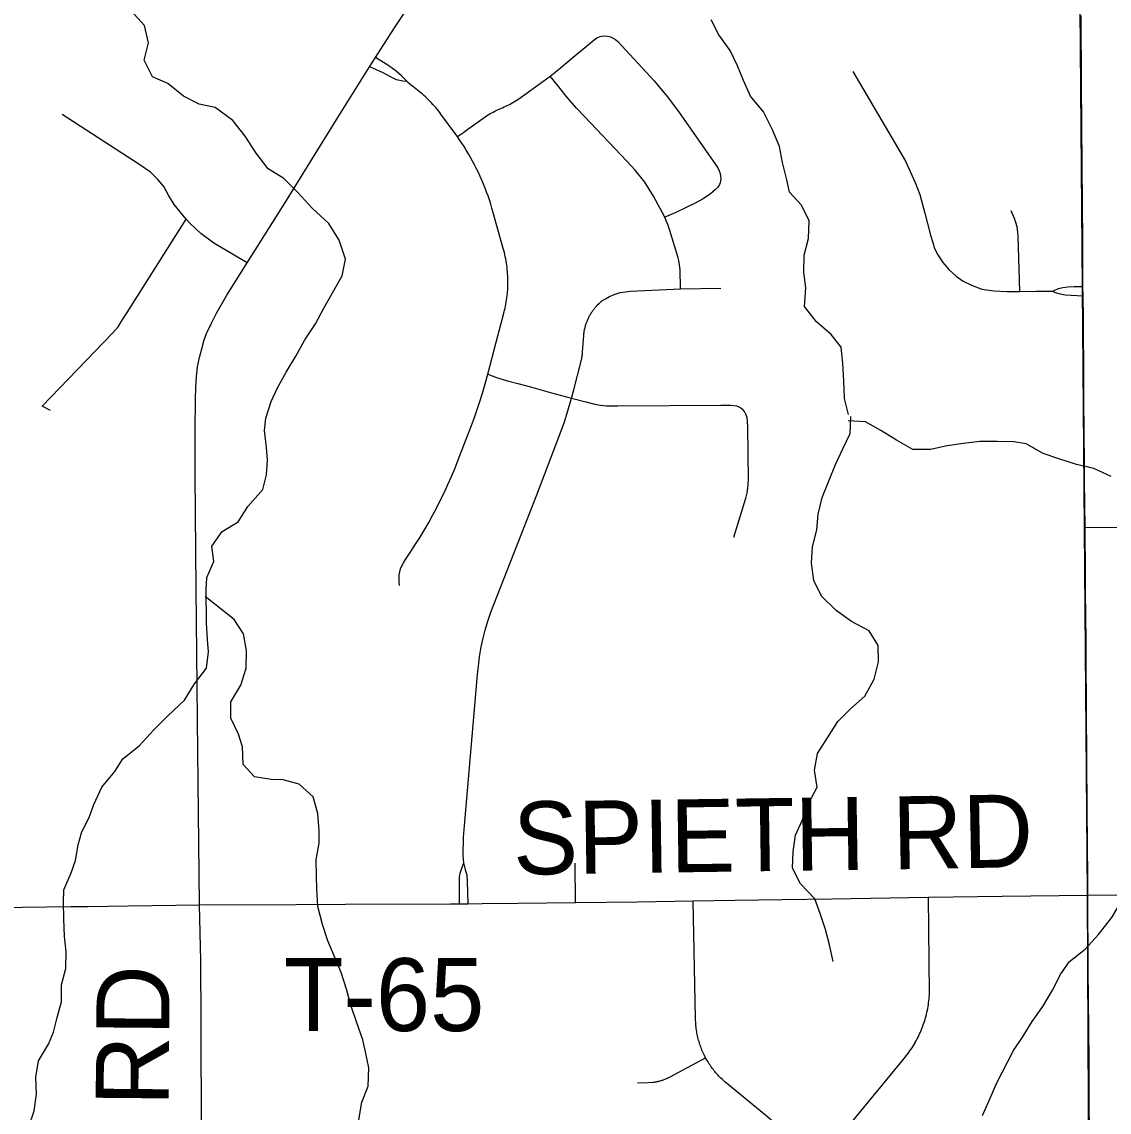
# Model space of a CAD drawing. Extents: x 0 to 34, y 0 to 22.
# Drawn here: x 3.8774 to 4.301, y 17.0826 to 17.5074 of the extents above; entities that cross this region are included whole.
import ezdxf

# ---------------------------------------------------------------- set-up
doc = ezdxf.new("R2010")
doc.units = 0
for name, color, linetype in [('GM_X_County_Road', 7, 'Continuous'), ('GM_X_County_Road_Text', 7, 'Continuous'), ('GM_X_Minor_River', 7, 'Continuous'), ('GM_X_Rail_Line_Text', 7, 'Continuous'), ('GM_X_Township', 7, 'Continuous'), ('GM_X_Township_Road', 7, 'Continuous'), ('GM_X_Township_Road_Text', 7, 'Continuous')]:
    doc.layers.add(name, color=color, linetype=linetype)

msp = doc.modelspace()

# ---------------------------------------------------------------- linework, layer by layer
at = {"layer": 'GM_X_County_Road'}
for points in [[(3.94656, 17.1634), (3.94618, 17.19942), (3.94592, 17.223), (3.9453, 17.28659), (3.94488, 17.33093), (3.94484, 17.34828), (3.94499, 17.36023), (3.94513, 17.3649), (3.94546, 17.36924), (3.94586, 17.37298), (3.94656, 17.37661), (3.94747, 17.38006), (3.94844, 17.38345), (3.94934, 17.386), (3.95121, 17.38994), (3.95321, 17.39395), (3.95721, 17.40089), (3.96514, 17.41347), (3.98046, 17.43777), (3.98872, 17.45108), (4.00048, 17.47006), (4.01285, 17.48989), (4.0151, 17.4935), (4.02258, 17.50505), (4.02879, 17.5144)], [(4.29335, 17.07309), (4.29324, 17.08807), (4.29313, 17.10243), (4.29304, 17.11495), (4.29286, 17.13809), (4.29272, 17.16718), (4.29267, 17.17552), (4.29259, 17.18556), (4.29232, 17.21888), (4.29227, 17.22607), (4.29221, 17.23331), (4.29211, 17.24503), (4.29204, 17.25427), (4.29196, 17.2643), (4.29185, 17.2779), (4.29181, 17.28321), (4.29173, 17.293), (4.29161, 17.30933), (4.29159, 17.3104), (4.29141, 17.32844), (4.29135, 17.33539), (4.29126, 17.34716), (4.29117, 17.36059), (4.29113, 17.36569), (4.29107, 17.37427), (4.29098, 17.38511), (4.29093, 17.39167), (4.29081, 17.40068), (4.29078, 17.40423), (4.2907, 17.4215), (4.29047, 17.45172), (4.29022, 17.48312), (4.29002, 17.50989)], [(3.85863, 17.16217), (3.87758, 17.16244), (3.89652, 17.16271), (3.90326, 17.1628), (3.91884, 17.16301), (3.94656, 17.1634)], [(3.94803, 16.69747), (3.94821, 16.73024), (3.94817, 16.75086), (3.94821, 16.91484), (3.94812, 16.93707), (3.94808, 16.95649), (3.94801, 16.9799), (3.94785, 17.00382), (3.94762, 17.04833), (3.94734, 17.0744), (3.94719, 17.11773), (3.94711, 17.14173), (3.94656, 17.1634)]]:
    msp.add_lwpolyline(points, dxfattribs=at)
at = {"layer": 'GM_X_Minor_River'}
for points in [[(3.89657, 17.17587), (3.89825, 17.18063), (3.89937, 17.18672), (3.90067, 17.19148), (3.90368, 17.19776), (3.90537, 17.20252), (3.90856, 17.20919), (3.91366, 17.2153), (3.91668, 17.22025), (3.92311, 17.22541), (3.92878, 17.23152), (3.93426, 17.23705), (3.94069, 17.24316), (3.94465, 17.24945), (3.94937, 17.25555), (3.9501, 17.26202), (3.94969, 17.26677), (3.94928, 17.27324), (3.94922, 17.28617), (3.94939, 17.29092), (3.95221, 17.29721), (3.95142, 17.3031), (3.95538, 17.30882), (3.96163, 17.31265), (3.9654, 17.31855), (3.97126, 17.32523), (3.97275, 17.33094), (3.9731, 17.33665), (3.9727, 17.34159), (3.97191, 17.34824), (3.97245, 17.353), (3.97451, 17.35947), (3.97695, 17.3648), (3.98034, 17.3709), (3.98411, 17.37719), (3.98769, 17.38348), (3.99184, 17.38977), (3.99504, 17.39587), (3.99899, 17.40273), (4.0022, 17.40844), (4.00349, 17.41491), (4.00099, 17.42232), (3.99697, 17.42877), (3.99067, 17.43464), (3.98495, 17.4409), (3.97941, 17.44639), (3.97332, 17.45017), (3.96873, 17.45624), (3.96433, 17.46288), (3.95955, 17.46895), (3.95269, 17.47406), (3.94642, 17.47537), (3.94032, 17.47839), (3.93422, 17.48331), (3.92832, 17.48595), (3.92506, 17.4924), (3.92674, 17.49925), (3.92519, 17.5059), (3.91984, 17.51178)], [(4.19942, 17.3544), (4.19787, 17.36067), (4.19764, 17.36752), (4.19723, 17.37436), (4.19663, 17.38063), (4.19262, 17.38556), (4.1869, 17.39048), (4.18231, 17.39655), (4.18285, 17.40359), (4.18205, 17.41005), (4.18221, 17.41652), (4.18389, 17.42299), (4.18405, 17.42984), (4.18117, 17.43591), (4.1764, 17.44103), (4.17543, 17.44578), (4.17368, 17.45262), (4.17251, 17.45889), (4.16982, 17.46534), (4.16637, 17.47237), (4.16121, 17.47843), (4.15853, 17.48451), (4.15622, 17.49021), (4.15334, 17.49628), (4.14894, 17.50235), (4.14588, 17.50823)], [(4.19341, 17.1414), (4.19205, 17.14786), (4.1905, 17.15375), (4.18838, 17.16002), (4.18626, 17.16571), (4.18073, 17.17159), (4.17766, 17.17766), (4.17782, 17.18413), (4.17874, 17.1906), (4.18156, 17.1965), (4.184, 17.20317), (4.1872, 17.20926), (4.18621, 17.21592), (4.18732, 17.22239), (4.19128, 17.22849), (4.19524, 17.23478), (4.20015, 17.23974), (4.20583, 17.2447), (4.20941, 17.25137), (4.21108, 17.25803), (4.21105, 17.2645), (4.20742, 17.27019), (4.20056, 17.27378), (4.19465, 17.27813), (4.18893, 17.28362), (4.18586, 17.2897), (4.18507, 17.29654), (4.18542, 17.30282), (4.18709, 17.30948), (4.18764, 17.31557), (4.18912, 17.32204), (4.19438, 17.33499), (4.1972, 17.34108), (4.20002, 17.34699), (4.20037, 17.35364)], [(4.30171, 17.33025), (4.29505, 17.33345), (4.28821, 17.33495), (4.28136, 17.33721), (4.27527, 17.33928), (4.2686, 17.34306), (4.26385, 17.3438), (4.2574, 17.34396), (4.25056, 17.34394), (4.2441, 17.34316), (4.23784, 17.34218), (4.23139, 17.34083), (4.22455, 17.3408), (4.21808, 17.34439), (4.21198, 17.34817), (4.20608, 17.35157), (4.19924, 17.35193)], [(3.99082, 17.2055), (3.98548, 17.21043), (3.97921, 17.21211), (3.97446, 17.21229), (3.96799, 17.21321), (3.9636, 17.21814), (3.96338, 17.22499), (3.96184, 17.22993), (3.95877, 17.23619), (3.95874, 17.24246), (3.96269, 17.24894), (3.96475, 17.25561), (3.96491, 17.26245), (3.96374, 17.26892), (3.9601, 17.27461), (3.94885, 17.28348)], [(4.00871, 17.07967), (4.00981, 17.08652), (4.01225, 17.09281), (4.0126, 17.09985), (4.01124, 17.10612), (4.01027, 17.11087), (4.00777, 17.11789), (4.00565, 17.12397), (4.00391, 17.13062), (4.00179, 17.13708), (3.9991, 17.14354), (3.9966, 17.14942), (3.99448, 17.15569), (3.99274, 17.16272), (3.99232, 17.16975), (3.99211, 17.17451), (3.99208, 17.18097), (3.99319, 17.18744), (3.99317, 17.1922), (3.99275, 17.19904), (3.99082, 17.2055)], [(4.25162, 17.08133), (4.25425, 17.08723), (4.25726, 17.09409), (4.26366, 17.10666), (4.26743, 17.11219), (4.27101, 17.11791), (4.27516, 17.12382), (4.27893, 17.13011), (4.28213, 17.13659), (4.28552, 17.14135), (4.29158, 17.14613), (4.29687, 17.15186), (4.30197, 17.15853), (4.30574, 17.16482), (4.30912, 17.17149), (4.31175, 17.17777), (4.31647, 17.18426), (4.32176, 17.19055), (4.32552, 17.19741), (4.32986, 17.20332)], [(3.87995, 17.07673), (3.8822, 17.0832), (3.88311, 17.08967), (3.88289, 17.09633), (3.88381, 17.10261), (3.88777, 17.10909), (3.88965, 17.11385), (3.89114, 17.11956), (3.89282, 17.12565), (3.89279, 17.13231), (3.89447, 17.13859), (3.89463, 17.14505), (3.89403, 17.15114), (3.8938, 17.15798), (3.89358, 17.16445), (3.89375, 17.1692), (3.89657, 17.17587)]]:
    msp.add_lwpolyline(points, dxfattribs=at)
at = {"layer": 'GM_X_Rail_Line_Text'}
msp.add_lwpolyline([(4.29417, 16.81303), (4.29258, 17.16739), (4.29139, 17.31008), (4.28969, 17.51278), (4.28798, 17.71737), (4.28678, 17.83811), (4.17864, 17.83524), (4.04512, 17.83208), (3.53178, 17.8199), (3.04126, 17.80913), (2.77875, 17.80661), (2.75328, 17.8059), (2.73257, 17.80595), (2.72272, 17.80515), (2.29055, 17.79989), (2.19668, 17.79909), (2.1, 17.79837), (2.1, 15.5976)], dxfattribs=at)
at = {"layer": 'GM_X_Township'}
msp.add_lwpolyline([(4.29417, 16.81303), (4.29258, 17.16739), (4.29139, 17.31008), (4.28969, 17.51278), (4.28798, 17.71737), (4.28678, 17.83811), (4.28685, 17.84011), (4.28692, 17.84212), (4.28987, 17.8422), (4.75674, 17.85444), (5.23962, 17.86489), (5.68786, 17.8746), (6.14296, 17.88445), (6.51777, 17.89256), (6.52166, 17.89265), (6.52686, 17.89276), (6.71961, 17.89693), (6.72194, 17.73847), (6.72576, 17.34372), (6.73112, 16.77245)], dxfattribs=at)
at = {"layer": 'GM_X_Township_Road'}
msp.add_line((4.09303, 17.16426), (4.09289, 17.17961), dxfattribs=at)
for points in [[(4.04706, 17.46268), (4.04938, 17.46433), (4.05026, 17.46496), (4.05792, 17.47043), (4.05878, 17.47098), (4.05933, 17.47131), (4.05989, 17.47163), (4.06045, 17.47195), (4.06102, 17.47225), (4.06159, 17.47255), (4.06217, 17.47283), (4.06275, 17.4731), (4.06334, 17.47337), (4.06393, 17.47362), (4.06463, 17.47393), (4.06531, 17.47424), (4.06599, 17.47457), (4.06667, 17.4749), (4.06734, 17.47525), (4.068, 17.47561), (4.06865, 17.47599), (4.0693, 17.47637), (4.06994, 17.47676), (4.07095, 17.47742), (4.08041, 17.48421), (4.08175, 17.48518), (4.08317, 17.48618), (4.08642, 17.48885), (4.09291, 17.49428), (4.1003, 17.50044), (4.10143, 17.50121), (4.1027, 17.5017), (4.10417, 17.50191), (4.10551, 17.50178), (4.10677, 17.50149), (4.10755, 17.50114), (4.1086, 17.50051), (4.1096, 17.49968), (4.12371, 17.48435), (4.12884, 17.47824), (4.13319, 17.47241), (4.14858, 17.45056), (4.14907, 17.44936), (4.14942, 17.44831), (4.14956, 17.44746), (4.14963, 17.44641), (4.14956, 17.4455), (4.14942, 17.44472), (4.14913, 17.444), (4.14851, 17.44297), (4.14746, 17.442), (4.14563, 17.44037), (4.14282, 17.43847), (4.13973, 17.43671), (4.13621, 17.4351), (4.13193, 17.43299), (4.12792, 17.43131)], [(4.02766, 17.48395), (4.0275, 17.48411), (4.02525, 17.48636), (4.02318, 17.48823), (4.02038, 17.4903), (4.0151, 17.4935)], [(4.0275, 17.48411), (4.02585, 17.48422), (4.02338, 17.48482), (4.02105, 17.48595), (4.01818, 17.48749), (4.01417, 17.48929), (4.01285, 17.48989)], [(4.20114, 17.48804), (4.21765, 17.45999), (4.22159, 17.45306), (4.22538, 17.44484), (4.22723, 17.44009), (4.22917, 17.43291), (4.23134, 17.42429), (4.23223, 17.42139), (4.23296, 17.41914), (4.23425, 17.41664), (4.23618, 17.41366), (4.23868, 17.41076), (4.24134, 17.40826), (4.24416, 17.40633), (4.2473, 17.40479), (4.25141, 17.40326), (4.256, 17.40254), (4.26108, 17.4023), (4.26623, 17.40238), (4.27271, 17.40242), (4.27889, 17.40244)], [(4.02456, 17.28786), (4.02443, 17.28938), (4.02436, 17.29072), (4.02443, 17.29198), (4.02464, 17.29318), (4.02492, 17.29434), (4.02542, 17.2955), (4.02619, 17.29695), (4.02714, 17.29834), (4.02898, 17.30108), (4.03078, 17.30387), (4.03253, 17.30668), (4.03423, 17.30953), (4.03589, 17.31241), (4.03749, 17.31531), (4.03904, 17.31824), (4.04054, 17.3212), (4.04199, 17.32418), (4.04339, 17.32719), (4.04473, 17.33022), (4.04602, 17.33327), (4.04781, 17.33776), (4.05253, 17.35017), (4.05367, 17.35327), (4.05476, 17.35639), (4.0558, 17.35953), (4.05679, 17.36268), (4.05815, 17.36732), (4.05866, 17.36917), (4.0589, 17.37008), (4.06221, 17.38265), (4.06518, 17.39393), (4.06546, 17.39503), (4.06564, 17.39583), (4.06581, 17.39664), (4.06597, 17.39745), (4.06611, 17.39827), (4.06624, 17.39908), (4.06635, 17.3999), (4.06645, 17.40072), (4.06654, 17.40155), (4.06661, 17.40237), (4.06665, 17.40293), (4.06672, 17.40437), (4.06669, 17.4085), (4.06664, 17.40932), (4.06657, 17.41015), (4.06649, 17.41097), (4.0664, 17.41179), (4.06629, 17.41261), (4.06617, 17.41343), (4.06603, 17.41425), (4.06589, 17.41506), (4.06572, 17.41587), (4.06554, 17.41668), (4.06535, 17.41748), (4.06514, 17.41828), (4.06492, 17.41908), (4.06246, 17.42796), (4.06093, 17.43345), (4.06051, 17.43485), (4.06004, 17.43642), (4.05954, 17.43799), (4.05901, 17.43955), (4.05846, 17.4411), (4.05788, 17.44264), (4.05726, 17.44416), (4.05663, 17.44568), (4.05597, 17.44719), (4.05527, 17.44869), (4.05454, 17.45018), (4.05378, 17.45166), (4.053, 17.45313), (4.0522, 17.45457), (4.05138, 17.456), (4.05054, 17.4574), (4.04969, 17.45878), (4.04881, 17.46014), (4.04792, 17.46148), (4.04706, 17.46268), (4.04619, 17.46392), (4.04066, 17.47143), (4.04017, 17.47208), (4.03967, 17.47273), (4.03915, 17.47336), (4.03863, 17.47399), (4.03809, 17.4746), (4.03754, 17.47521), (4.03698, 17.47581), (4.03641, 17.4764), (4.03584, 17.47698), (4.03525, 17.47755), (4.03465, 17.47812), (4.03404, 17.47867), (4.03342, 17.47921), (4.03279, 17.47975), (4.03216, 17.48028), (4.03151, 17.48079), (4.03086, 17.4813), (4.03019, 17.48179), (4.02952, 17.48228), (4.02938, 17.48238), (4.02853, 17.48308), (4.02766, 17.48395)], [(4.13392, 17.40332), (4.1338, 17.411), (4.13375, 17.41149), (4.13369, 17.41198), (4.13362, 17.41247), (4.13355, 17.41297), (4.13347, 17.41345), (4.13337, 17.41394), (4.13327, 17.41443), (4.13316, 17.41491), (4.13305, 17.4154), (4.13292, 17.41588), (4.13267, 17.41677), (4.13019, 17.42486), (4.12982, 17.42606), (4.12942, 17.42725), (4.129, 17.42843), (4.12856, 17.42961), (4.12792, 17.43131), (4.1235, 17.43953), (4.12181, 17.44227), (4.12005, 17.44494), (4.11626, 17.44957), (4.11303, 17.45308), (4.09656, 17.47056), (4.0935, 17.47381), (4.08949, 17.47845), (4.08612, 17.48273), (4.08317, 17.48618)], [(3.96514, 17.41347), (3.95224, 17.42116), (3.94706, 17.42498), (3.94299, 17.4288), (3.94139, 17.43053), (3.93671, 17.4362), (3.93449, 17.4399), (3.93264, 17.44323), (3.93042, 17.44594), (3.92746, 17.44878), (3.9229, 17.45198), (3.89306, 17.47134)], [(4.26623, 17.40238), (4.26552, 17.42405), (4.2654, 17.42532), (4.26511, 17.42752), (4.26466, 17.4292), (4.26414, 17.43082), (4.26285, 17.43372)], [(3.88849, 17.35593), (3.88529, 17.35766), (3.91266, 17.38614), (3.91488, 17.38861), (3.91648, 17.3912), (3.91846, 17.39416), (3.94139, 17.43053)], [(4.09158, 17.36073), (4.09238, 17.36406), (4.09525, 17.37516), (4.09533, 17.37548), (4.0954, 17.3758), (4.09548, 17.37613), (4.09554, 17.37645), (4.0956, 17.37678), (4.09566, 17.37711), (4.09571, 17.37744), (4.09575, 17.37776), (4.09579, 17.37809), (4.09582, 17.37842), (4.09586, 17.37889), (4.09618, 17.38349), (4.0963, 17.38526), (4.09634, 17.38566), (4.09637, 17.38599), (4.09641, 17.38631), (4.09646, 17.38664), (4.09651, 17.38696), (4.09657, 17.38728), (4.09663, 17.3876), (4.0967, 17.38792), (4.09678, 17.38824), (4.09686, 17.38856), (4.09694, 17.38888), (4.09703, 17.38919), (4.09713, 17.38951), (4.09724, 17.38982), (4.09735, 17.39013), (4.09746, 17.39044), (4.09758, 17.39075), (4.0977, 17.39105), (4.09783, 17.39135), (4.09797, 17.39166), (4.09811, 17.39195), (4.09826, 17.39225), (4.09841, 17.39254), (4.09856, 17.39284), (4.09872, 17.39313), (4.09889, 17.39341), (4.09906, 17.3937), (4.09924, 17.39398), (4.09941, 17.39426), (4.0996, 17.39454), (4.09979, 17.39481), (4.09998, 17.39508), (4.10018, 17.39535), (4.10039, 17.39561), (4.10059, 17.39587), (4.1008, 17.39613), (4.10102, 17.39638), (4.10124, 17.39663), (4.10147, 17.39688), (4.10193, 17.39736), (4.1024, 17.39783), (4.10264, 17.39806), (4.10289, 17.39828), (4.10314, 17.3985), (4.10339, 17.39871), (4.10476, 17.39953), (4.10638, 17.40044), (4.10813, 17.40121), (4.11045, 17.40191), (4.11256, 17.40227), (4.11453, 17.40253), (4.13392, 17.40332), (4.14966, 17.4036)], [(4.27889, 17.40244), (4.27955, 17.40273), (4.28123, 17.40347), (4.28292, 17.4039), (4.28486, 17.40411), (4.2874, 17.40426), (4.29078, 17.40423)], [(4.27889, 17.40244), (4.27999, 17.40189), (4.2819, 17.40139), (4.28387, 17.40102), (4.29081, 17.40068)], [(4.0589, 17.37008), (4.0623, 17.36881), (4.06657, 17.36751), (4.07056, 17.36646), (4.07549, 17.36515), (4.0837, 17.36291), (4.09158, 17.36073), (4.09706, 17.35934), (4.10058, 17.35844), (4.1028, 17.35803), (4.10515, 17.35783), (4.10957, 17.35775), (4.14968, 17.35808), (4.15365, 17.35806), (4.15578, 17.35775), (4.15677, 17.35737), (4.15753, 17.35699), (4.15822, 17.35638)], [(4.04962, 17.17977), (4.04945, 17.18116), (4.04929, 17.18269), (4.04943, 17.1897), (4.04964, 17.19271), (4.05496, 17.25316), (4.05522, 17.25644), (4.05569, 17.26007), (4.05634, 17.26387), (4.05707, 17.26732), (4.05784, 17.27042), (4.05891, 17.27396), (4.06011, 17.27743), (4.07796, 17.32308), (4.08569, 17.34332), (4.08866, 17.35113), (4.09013, 17.35583), (4.09158, 17.36073)], [(4.15479, 17.30666), (4.15944, 17.32184), (4.1599, 17.3239), (4.1602, 17.32573), (4.16036, 17.32748), (4.16043, 17.32901), (4.16025, 17.34952), (4.16013, 17.35188), (4.1599, 17.35318), (4.15959, 17.35432), (4.15891, 17.35554), (4.15822, 17.35638)], [(4.29159, 17.3104), (4.33185, 17.31049), (4.35423, 17.31069), (4.36842, 17.31082), (4.38219, 17.311), (4.41034, 17.3112), (4.42453, 17.31133), (4.43865, 17.31146), (4.45275, 17.31158), (4.46694, 17.31171), (4.48379, 17.31178), (4.50009, 17.31197), (4.52808, 17.31196), (4.53568, 17.31163), (4.54488, 17.31087), (4.54923, 17.30977), (4.55054, 17.30892), (4.55135, 17.30809)], [(4.04791, 17.16382), (4.04782, 17.17194), (4.04789, 17.17414), (4.04815, 17.17574), (4.04882, 17.17774), (4.04962, 17.17977)], [(4.05123, 17.16386), (4.05103, 17.17254), (4.05083, 17.17501), (4.05036, 17.17648), (4.05004, 17.17773), (4.04962, 17.17977)], [(3.94656, 17.1634), (3.98426, 17.16359), (4.00342, 17.16366), (4.04435, 17.16379), (4.04791, 17.16382), (4.05123, 17.16386), (4.0567, 17.16392), (4.07066, 17.16406), (4.09303, 17.16426), (4.11706, 17.16459), (4.1389, 17.16499), (4.15512, 17.16519), (4.17362, 17.16546), (4.19292, 17.16573), (4.23063, 17.16634), (4.25934, 17.16676), (4.29272, 17.16718)], [(4.16948, 17.07953), (4.15188, 17.09398), (4.15144, 17.09435), (4.151, 17.09473), (4.15057, 17.09512), (4.15015, 17.09551), (4.14973, 17.09591), (4.14933, 17.09632), (4.14892, 17.09673), (4.14853, 17.09715), (4.14814, 17.09758), (4.14776, 17.09802), (4.14739, 17.09846), (4.14703, 17.09891), (4.14667, 17.09936), (4.14633, 17.09982), (4.14599, 17.10029), (4.14565, 17.10076), (4.14533, 17.10124), (4.14502, 17.10172), (4.14471, 17.10222), (4.14441, 17.10271), (4.14412, 17.10321), (4.14376, 17.10387), (4.14331, 17.10474), (4.14306, 17.10526), (4.14281, 17.10578), (4.14258, 17.10631), (4.14235, 17.10684), (4.14213, 17.10738), (4.14193, 17.10792), (4.14173, 17.10846), (4.14154, 17.10901), (4.14136, 17.10955), (4.1412, 17.11011), (4.14104, 17.11066), (4.14088, 17.11122), (4.14075, 17.11178), (4.14062, 17.11234), (4.1405, 17.11291), (4.14039, 17.11348), (4.14029, 17.11405), (4.1402, 17.11462), (4.14012, 17.11519), (4.14005, 17.11576), (4.13999, 17.11634), (4.13993, 17.11691), (4.13983, 17.11923), (4.1389, 17.16499)], [(4.18848, 17.06394), (4.22107, 17.10352), (4.22155, 17.10411), (4.22201, 17.10469), (4.22247, 17.10528), (4.22291, 17.10588), (4.22334, 17.10649), (4.22376, 17.1071), (4.22417, 17.10772), (4.22457, 17.10835), (4.22496, 17.10898), (4.22534, 17.10963), (4.22546, 17.10984), (4.22582, 17.11049), (4.22617, 17.11115), (4.22651, 17.11181), (4.22684, 17.11248), (4.22715, 17.11315), (4.22746, 17.11383), (4.22775, 17.11452), (4.22803, 17.11521), (4.2283, 17.1159), (4.22855, 17.1166), (4.2288, 17.1173), (4.22903, 17.11801), (4.22925, 17.11872), (4.22945, 17.11943), (4.22965, 17.12015), (4.22983, 17.12087), (4.23, 17.1216), (4.23015, 17.12233), (4.2303, 17.12306), (4.23043, 17.12379), (4.23055, 17.12452), (4.23065, 17.12526), (4.23074, 17.126), (4.23083, 17.12674), (4.23089, 17.12748), (4.23094, 17.12822), (4.23098, 17.12896), (4.23063, 17.16634)], [(4.29272, 17.16718), (4.3108, 17.16736)], [(4.11721, 17.09411), (4.12121, 17.09416), (4.12318, 17.09428), (4.12351, 17.09433), (4.12384, 17.09437), (4.12416, 17.09443), (4.12449, 17.09449), (4.12481, 17.09455), (4.12514, 17.09462), (4.12546, 17.09469), (4.12578, 17.09477), (4.1261, 17.09486), (4.12641, 17.09495), (4.12673, 17.09505), (4.12704, 17.09515), (4.12736, 17.09526), (4.12767, 17.09538), (4.12798, 17.0955), (4.12828, 17.09562), (4.12858, 17.09575), (4.12889, 17.09589), (4.12919, 17.09603), (4.12948, 17.09617), (4.12998, 17.09643), (4.14376, 17.10387)]]:
    msp.add_lwpolyline(points, dxfattribs=at)

# ---------------------------------------------------------------- texts
at = {"layer": 'GM_X_County_Road_Text'}
msp.add_text('RD', height=0.028409, rotation=89.5063, dxfattribs=at).set_placement((3.93453, 17.08489))
at = {"layer": 'GM_X_Township_Road_Text'}
for s, rotation, p in [('SPIETH', 0.813, (4.06888, 17.17514)), ('RD', 0.9821, (4.21666, 17.17721)), ('T-65', 0, (3.97945, 17.11423))]:
    msp.add_text(s, height=0.028409, rotation=rotation, dxfattribs=at).set_placement(p)

doc.saveas('drawing.dxf')
